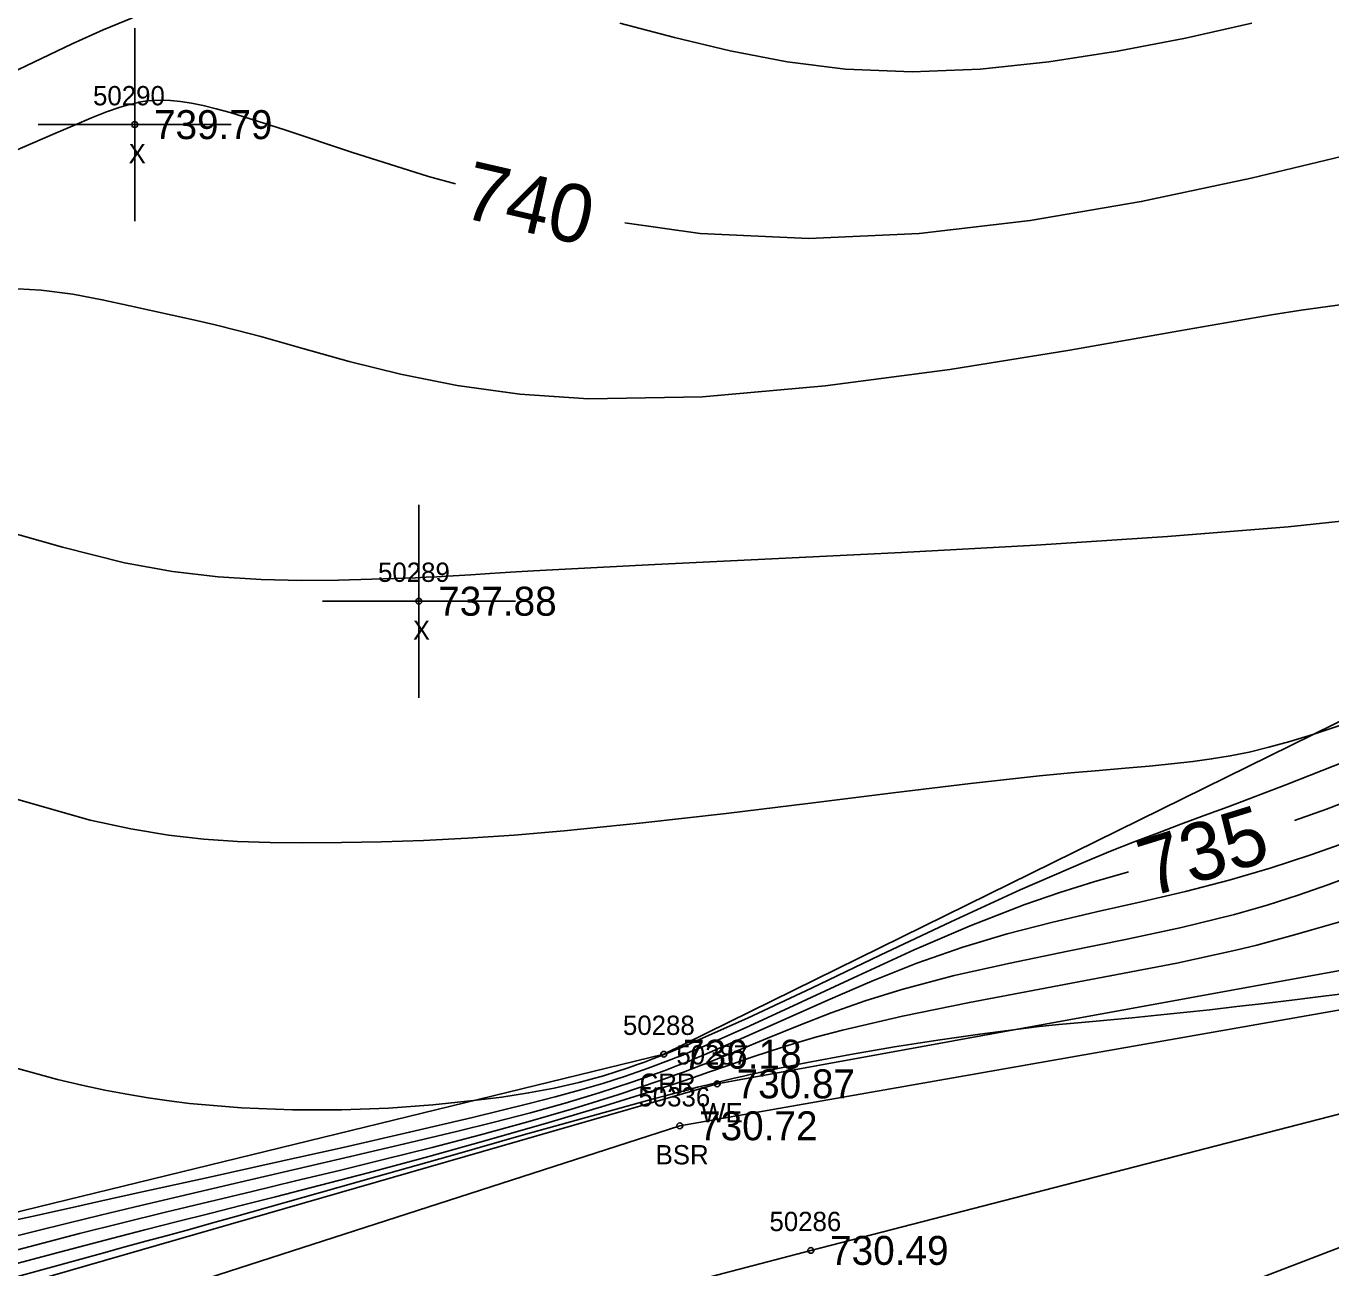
# Model space of a CAD drawing. Extents: x 1378535 to 1380697, y 997729 to 1000024.
# Drawn here: x 1379932.6 to 1380000.2, y 999206.8 to 999271.1 of the extents above; entities that cross this region are included whole.
import ezdxf

# ---------------------------------------------------------------- set-up
doc = ezdxf.new("R2010")
doc.units = 0
for name, color, linetype in [('RD_DTM_BkLn1', 7, 'Continuous'), ('RD_DTM_BkLn2', 7, 'Continuous'), ('RD_DTM_BkLn_txCode', 7, 'Continuous'), ('RD_DTM_Major1', 7, 'Continuous'), ('RD_DTM_Major1_Lbl', 7, 'Continuous'), ('RD_DTM_Minor1', 7, 'Continuous'), ('RD_EX_H2O', 7, 'Continuous'), ('RD_EX_H2O_txCode', 7, 'Continuous'), ('RD_EX_Misc', 7, 'Continuous'), ('RD_EX_Misc_txCode', 7, 'Continuous'), ('RD_EX_TX_H2O_ELEV', 7, 'Continuous'), ('RD_EX_TX_Misc_ELEV', 7, 'Continuous'), ('RD_SMD_Locator', 7, 'Continuous')]:
    doc.layers.add(name, color=color, linetype=linetype)

msp = doc.modelspace()

# ---------------------------------------------------------------- linework, layer by layer
at = {"layer": 'RD_DTM_BkLn1'}
msp.add_lwpolyline([(1379671.069, 998947.908), (1379694.884, 998967.78), (1379723.442, 999002.448), (1379771.255, 999073.041), (1379827.632, 999138.855), (1379861.249, 999179.195), (1379915.357, 999192.54), (1379973.258, 999207.681), (1380032.706, 999223.017), (1380054.696, 999270.258), (1380073.859, 999314.517)], dxfattribs=at)
at = {"layer": 'RD_DTM_BkLn2'}
for points in [[(1380068.121, 999316.651), (1380049.657, 999274.82), (1380028.513, 999225.034), (1379966.47, 999214.136), (1379918.102, 999198.529), (1379857.342, 999182.9), (1379822.296, 999142.387), (1379766.345, 999075.773), (1379728.069, 999017.429), (1379693.219, 998970.733), (1379663.886, 998950.121)], [(1380081.016, 999311.458), (1380061.411, 999264.141), (1380033.797, 999220.561), (1379978.164, 999199.192), (1379919.041, 999191.309), (1379864.05, 999174.436), (1379831.301, 999133.028), (1379774.735, 999068.751), (1379734.541, 999013.539), (1379699.544, 998964.07), (1379671.775, 998943.782)]]:
    msp.add_lwpolyline(points, dxfattribs=at)
at = {"layer": 'RD_DTM_Major1'}
for points in [[(1379963.617, 999260.908), (1379967.528, 999260.351), (1379973.163, 999260.095), (1379978.876, 999260.347), (1379984.625, 999261.015), (1379990.37, 999262.003), (1379996.069, 999263.219), (1380001.681, 999264.569), (1380006.527, 999265.802), (1380011.186, 999267.029), (1380015.572, 999268.209), (1380019.597, 999269.305), (1380023.176, 999270.278), (1380026.222, 999271.09), (1380027.36, 999271.385)], [(1379931.629, 999264.452), (1379932.951, 999265.025), (1379934.104, 999265.53), (1379935.111, 999265.968), (1379935.996, 999266.34), (1379936.78, 999266.648), (1379937.487, 999266.893), (1379937.851, 999267.001), (1379938.203, 999267.09), (1379938.547, 999267.161), (1379938.89, 999267.212), (1379939.235, 999267.244), (1379939.587, 999267.256), (1379940.084, 999267.241), (1379940.61, 999267.19), (1379941.175, 999267.102), (1379941.786, 999266.977), (1379942.452, 999266.814), (1379943.18, 999266.613), (1379946.007, 999265.72), (1379949.471, 999264.569), (1379953.463, 999263.309), (1379954.853, 999262.925)], [(1380002.56, 999231.53), (1379999.96, 999230.536), (1379998.31, 999229.942)], [(1379989.713, 999227.286), (1379989.657, 999227.27), (1379987.922, 999226.767), (1379986.159, 999226.218), (1379984.348, 999225.596), (1379981.519, 999224.494), (1379978.608, 999223.24), (1379975.687, 999221.908), (1379972.828, 999220.575), (1379970.1, 999219.313), (1379967.576, 999218.198), (1379967.311, 999218.086), (1379967.049, 999217.977), (1379966.79, 999217.87), (1379966.534, 999217.766), (1379966.28, 999217.664), (1379966.028, 999217.565), (1379964.833, 999217.115), (1379963.66, 999216.709), (1379962.484, 999216.334), (1379961.278, 999215.98), (1379960.017, 999215.634), (1379958.674, 999215.286), (1379955.726, 999214.561), (1379952.473, 999213.798), (1379949.029, 999213.015), (1379945.512, 999212.231), (1379942.036, 999211.464), (1379938.718, 999210.732), (1379937.539, 999210.47), (1379936.383, 999210.213), (1379935.235, 999209.957), (1379934.081, 999209.7), (1379932.905, 999209.438), (1379931.693, 999209.17)]]:
    msp.add_lwpolyline(points, dxfattribs=at)
at = {"layer": 'RD_DTM_Minor1'}
for points in [[(1379931.812, 999268.656), (1379934.992, 999270.173), (1379936.599, 999270.891), (1379938.13, 999271.523)], [(1379963.366, 999271.237), (1379966.191, 999270.499), (1379969.076, 999269.812), (1379972.026, 999269.245), (1379975.047, 999268.867), (1379978.51, 999268.73), (1379982.037, 999268.868), (1379985.593, 999269.236), (1379989.145, 999269.786), (1379992.661, 999270.473), (1379996.105, 999271.248)], [(1379931.576, 999257.524), (1379933.392, 999257.419), (1379935.039, 999257.201), (1379936.555, 999256.916), (1379937.978, 999256.607), (1379940.183, 999256.125), (1379941.28, 999255.879), (1379942.397, 999255.618), (1379943.555, 999255.331), (1379944.773, 999255.009), (1379946.944, 999254.396), (1379949.348, 999253.726), (1379952.008, 999253.066), (1379954.945, 999252.48), (1379958.18, 999252.034), (1379961.735, 999251.794), (1379967.647, 999251.898), (1379973.996, 999252.456), (1379980.451, 999253.313), (1379986.678, 999254.314), (1379992.348, 999255.305), (1379997.128, 999256.131), (1379998.65, 999256.372), (1380000.029, 999256.575), (1380001.295, 999256.748)], [(1379931.138, 999245.051), (1379934.503, 999244.097), (1379937.711, 999243.298), (1379940.192, 999242.849), (1379942.556, 999242.569), (1379944.787, 999242.422), (1379946.869, 999242.375), (1379948.787, 999242.392), (1379950.526, 999242.441), (1379951.679, 999242.48), (1379952.233, 999242.5), (1379952.78, 999242.522), (1379953.328, 999242.546), (1379953.882, 999242.574), (1379954.74, 999242.622), (1379955.648, 999242.677), (1379956.627, 999242.738), (1379957.699, 999242.806), (1379958.885, 999242.878), (1379960.205, 999242.953), (1379965.183, 999243.206), (1379971.234, 999243.493), (1379977.95, 999243.824), (1379984.918, 999244.207), (1379991.731, 999244.651), (1379997.979, 999245.165), (1380001.386, 999245.517)], [(1380001.69, 999235.215), (1379999.268, 999234.397), (1379998.076, 999234.036), (1379996.981, 999233.737), (1379995.958, 999233.493), (1379994.98, 999233.295), (1379994.019, 999233.133), (1379993.05, 999232.999), (1379991.948, 999232.874), (1379990.784, 999232.763), (1379989.538, 999232.655), (1379988.189, 999232.541), (1379986.718, 999232.411), (1379985.104, 999232.255), (1379981.537, 999231.862), (1379977.527, 999231.379), (1379973.246, 999230.849), (1379968.866, 999230.315), (1379964.556, 999229.822), (1379960.49, 999229.411), (1379957.893, 999229.194), (1379955.468, 999229.031), (1379953.188, 999228.917), (1379951.025, 999228.843), (1379948.952, 999228.804), (1379946.944, 999228.794), (1379945.259, 999228.808), (1379943.563, 999228.863), (1379941.819, 999228.982), (1379939.989, 999229.19), (1379938.037, 999229.512), (1379935.924, 999229.972), (1379931.382, 999231.253)], [(1380000.963, 999233.018), (1379997.855, 999231.796), (1379994.879, 999230.661), (1379993.64, 999230.199), (1379992.426, 999229.749), (1379991.222, 999229.299), (1379990.01, 999228.838), (1379988.773, 999228.352), (1379987.494, 999227.831), (1379984.103, 999226.357), (1379980.503, 999224.699), (1379976.847, 999222.966), (1379973.287, 999221.267), (1379969.975, 999219.712), (1379967.064, 999218.409), (1379966.96, 999218.365), (1379966.857, 999218.321), (1379966.755, 999218.277), (1379966.553, 999218.192), (1379966.453, 999218.151), (1379965.979, 999217.956), (1379965.521, 999217.773), (1379965.077, 999217.6), (1379964.644, 999217.438), (1379964.22, 999217.285), (1379963.802, 999217.14), (1379962.515, 999216.731), (1379961.241, 999216.384), (1379959.956, 999216.089), (1379958.635, 999215.839), (1379957.255, 999215.625), (1379955.791, 999215.437), (1379953.672, 999215.22), (1379951.385, 999215.055), (1379948.956, 999214.96), (1379946.411, 999214.957), (1379943.774, 999215.063), (1379941.073, 999215.298), (1379940.015, 999215.427), (1379938.94, 999215.583), (1379937.836, 999215.767), (1379936.691, 999215.984), (1379935.493, 999216.238), (1379934.231, 999216.531), (1379927.956, 999218.254)], [(1380001.258, 999228.91), (1379999.164, 999228.167), (1379997.059, 999227.479), (1379994.93, 999226.854), (1379992.663, 999226.271), (1379990.366, 999225.735), (1379988.052, 999225.211), (1379985.732, 999224.668), (1379983.421, 999224.072), (1379981.129, 999223.389), (1379978.754, 999222.554), (1379976.423, 999221.628), (1379974.147, 999220.65), (1379971.934, 999219.661), (1379969.794, 999218.701), (1379967.734, 999217.811), (1379967.385, 999217.666), (1379967.038, 999217.525), (1379966.693, 999217.387), (1379966.349, 999217.251), (1379966.006, 999217.118), (1379965.662, 999216.988), (1379963.988, 999216.389), (1379962.286, 999215.834), (1379960.541, 999215.313), (1379958.738, 999214.814), (1379956.862, 999214.327), (1379954.897, 999213.839), (1379952.218, 999213.196), (1379949.421, 999212.541), (1379943.703, 999211.219), (1379940.894, 999210.566), (1379938.195, 999209.926), (1379936.459, 999209.504), (1379934.77, 999209.089), (1379933.1, 999208.675), (1379931.42, 999208.26)], [(1380001.519, 999227.163), (1380000.033, 999226.613), (1379998.498, 999226.079), (1379996.893, 999225.567), (1379995.199, 999225.082), (1379992.459, 999224.408), (1379989.554, 999223.783), (1379986.569, 999223.177), (1379983.586, 999222.563), (1379980.69, 999221.912), (1379977.964, 999221.197), (1379976.081, 999220.609), (1379974.312, 999219.983), (1379972.632, 999219.334), (1379971.015, 999218.676), (1379969.435, 999218.022), (1379967.864, 999217.387), (1379967.464, 999217.23), (1379967.061, 999217.075), (1379966.655, 999216.921), (1379966.245, 999216.769), (1379965.83, 999216.618), (1379965.409, 999216.468), (1379963.268, 999215.746), (1379960.989, 999215.038), (1379958.603, 999214.346), (1379956.142, 999213.671), (1379953.637, 999213.016), (1379951.121, 999212.382), (1379948.838, 999211.823), (1379946.571, 999211.278), (1379944.316, 999210.74), (1379942.072, 999210.204), (1379939.837, 999209.664), (1379937.609, 999209.114), (1379935.381, 999208.549), (1379933.152, 999207.973), (1379930.913, 999207.389)], [(1380000.898, 999224.774), (1380000.061, 999224.532), (1379999.203, 999224.281), (1379998.309, 999224.025), (1379997.365, 999223.763), (1379996.356, 999223.498), (1379995.267, 999223.231), (1379992.21, 999222.566), (1379988.767, 999221.895), (1379985.125, 999221.214), (1379981.473, 999220.522), (1379978, 999219.817), (1379974.894, 999219.096), (1379973.569, 999218.741), (1379972.347, 999218.381), (1379971.202, 999218.018), (1379970.107, 999217.651), (1379969.034, 999217.28), (1379967.957, 999216.906), (1379967.519, 999216.756), (1379967.074, 999216.605), (1379966.621, 999216.452), (1379966.156, 999216.297), (1379965.679, 999216.141), (1379965.187, 999215.981), (1379962.584, 999215.169), (1379959.694, 999214.309), (1379956.619, 999213.428), (1379953.464, 999212.551), (1379950.33, 999211.705), (1379947.323, 999210.915), (1379945.535, 999210.456), (1379943.811, 999210.019), (1379942.124, 999209.596), (1379940.449, 999209.175), (1379938.759, 999208.747), (1379937.028, 999208.303), (1379934.338, 999207.598), (1379931.544, 999206.854)], [(1380000.66, 999220.947), (1379999.404, 999220.791), (1379998.168, 999220.64), (1379996.733, 999220.47), (1379995.316, 999220.305), (1379993.922, 999220.149), (1379992.553, 999220.001), (1379991.214, 999219.862), (1379989.908, 999219.735), (1379988.967, 999219.647), (1379988.031, 999219.561), (1379987.083, 999219.473), (1379986.109, 999219.377), (1379985.093, 999219.27), (1379984.019, 999219.147), (1379982.007, 999218.888), (1379979.842, 999218.576), (1379977.589, 999218.22), (1379975.314, 999217.828), (1379973.082, 999217.409), (1379970.959, 999216.973), (1379970.532, 999216.879), (1379970.112, 999216.785), (1379969.697, 999216.69), (1379969.285, 999216.594), (1379968.874, 999216.497), (1379968.464, 999216.397), (1379967.93, 999216.265), (1379967.391, 999216.129), (1379966.842, 999215.988), (1379966.282, 999215.842), (1379965.706, 999215.69), (1379965.11, 999215.53), (1379961.932, 999214.659), (1379958.374, 999213.661), (1379954.59, 999212.587), (1379950.732, 999211.487), (1379946.952, 999210.413), (1379943.401, 999209.414), (1379942.218, 999209.086), (1379941.069, 999208.769), (1379939.94, 999208.458), (1379938.814, 999208.151), (1379937.68, 999207.841), (1379936.52, 999207.524), (1379929.825, 999205.694)]]:
    msp.add_lwpolyline(points, dxfattribs=at)
at = {"layer": 'RD_EX_H2O'}
for points in [[(1379907.498, 999203.656), (1379965.644, 999217.841), (1380018.282, 999243.759), (1380039.831, 999284.76), (1380064.221, 999323.66)], [(1379663.754, 998950.515), (1379692.381, 998971.287), (1379719.043, 999005.745), (1379767.054, 999077.466), (1379820.322, 999142.061), (1379856.776, 999184.172), (1379909.653, 999199.365), (1379968.411, 999216.307), (1380029.427, 999227.408), (1380049.406, 999276.128), (1380067.001, 999316.436)]]:
    msp.add_lwpolyline(points, dxfattribs=at)
at = {"layer": 'RD_EX_Misc'}
for p, q in [((1379938.236, 999260.987), (1379938.236, 999270.987)), ((1379933.236, 999265.987), (1379943.236, 999265.987)), ((1379952.959, 999236.304), (1379952.959, 999246.304)), ((1379947.959, 999241.304), (1379957.959, 999241.304))]:
    msp.add_line(p, q, dxfattribs=at)
at = {"layer": 'RD_SMD_Locator'}
for centre in [(1379938.236, 999265.987), (1379952.959, 999241.304), (1379965.644, 999217.841), (1379968.411, 999216.307), (1379966.47, 999214.136), (1379973.258, 999207.681)]:
    msp.add_circle(centre, 0.15, dxfattribs=at)

# ---------------------------------------------------------------- texts
at = {"layer": 'RD_DTM_BkLn_txCode'}
for s, p in [('50336', (1379964.328, 999215.136)), ('BSR', (1379965.218, 999212.136)), ('50286', (1379971.116, 999208.681))]:
    msp.add_text(s, height=1, dxfattribs=at).set_placement(p)
at = {"layer": 'RD_DTM_Major1_Lbl'}
for s, rotation, p in [('740', 347.03957, (1379955.073, 999261.208)), ('735', 17.16825, (1379990.802, 999225.958))]:
    msp.add_text(s, height=3, rotation=rotation, dxfattribs=at).set_placement(p)
at = {"layer": 'RD_EX_H2O_txCode'}
for s, p in [('50288', (1379963.526, 999218.841)), ('50287', (1379966.293, 999217.307)), ('CRR', (1379964.392, 999215.841)), ('WE', (1379967.572, 999214.307))]:
    msp.add_text(s, height=1, dxfattribs=at).set_placement(p)
at = {"layer": 'RD_EX_Misc_txCode'}
for s, p in [('50290', (1379936.079, 999266.987)), ('X', (1379937.921, 999263.987)), ('50289', (1379950.841, 999242.304)), ('X', (1379952.644, 999239.304))]:
    msp.add_text(s, height=1, dxfattribs=at).set_placement(p)
at = {"layer": 'RD_EX_TX_H2O_ELEV'}
for s, p in [('736.18', (1379966.644, 999217.091)), ('730.87', (1379969.411, 999215.557))]:
    msp.add_text(s, height=1.5, dxfattribs=at).set_placement(p)
at = {"layer": 'RD_EX_TX_Misc_ELEV'}
for s, p in [('739.79', (1379939.236, 999265.237)), ('737.88', (1379953.959, 999240.554)), ('730.72', (1379967.47, 999213.386)), ('730.49', (1379974.258, 999206.931))]:
    msp.add_text(s, height=1.5, dxfattribs=at).set_placement(p)

doc.saveas('drawing.dxf')
